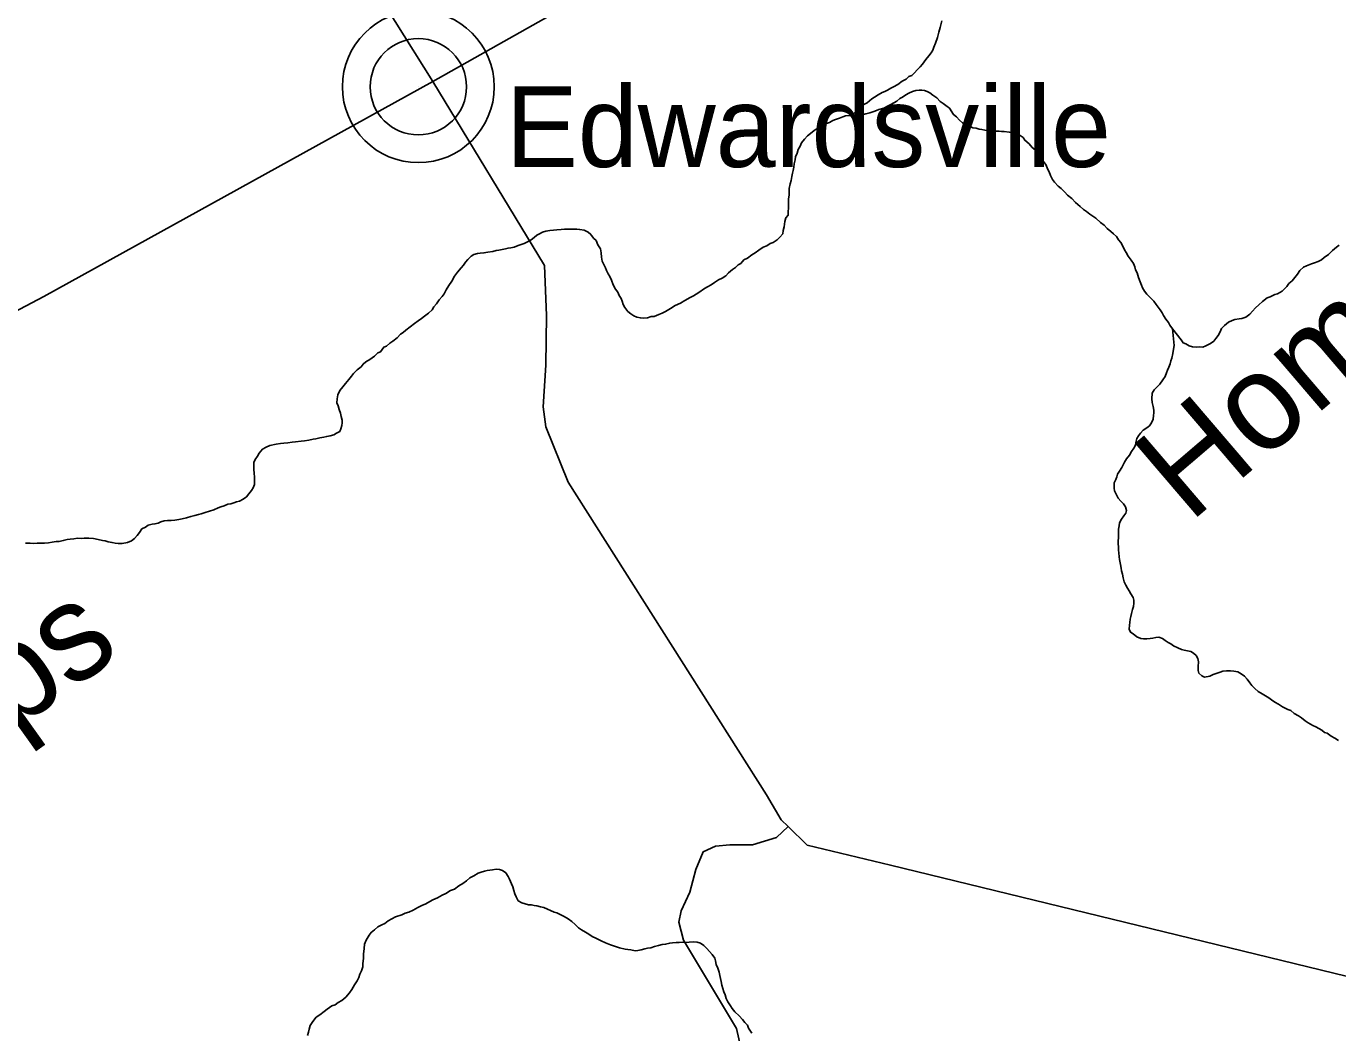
# Model space of a CAD drawing. Extents: x 0 to 1064, y 0 to 440.
# Drawn here: x 388.77 to 409.33, y 113.67 to 129.45 of the extents above; entities that cross this region are included whole.
import ezdxf

# ---------------------------------------------------------------- set-up
doc = ezdxf.new("R2010")
doc.units = 0
for name, color, linetype in [('GM_X_County_Road', 7, 'Continuous'), ('GM_X_Minor_River', 7, 'Continuous'), ('GM_X_Minor_River_Text', 7, 'Continuous'), ('GM_X_Township_Road', 7, 'Continuous'), ('GM_X_Unincorporated', 7, 'Continuous'), ('GM_X_Unincorporated_Location', 7, 'Continuous'), ('GM_X_Unincorporated_Text', 7, 'Continuous')]:
    doc.layers.add(name, color=color, linetype=linetype)

msp = doc.modelspace()

# ---------------------------------------------------------------- linework, layer by layer
at = {"layer": 'GM_X_County_Road'}
for points in [[(420.821, 143.911), (410.5, 137.059), (405.473, 133.833), (404.499, 133.208), (403.976, 132.882), (403.59, 132.693), (402.771, 132.499), (401.947, 132.33), (401.58, 132.214), (395.144, 128.583)], [(392.005, 133.637), (392.006, 133.636), (393.374, 131.412), (395.144, 128.583), (396.894, 125.7), (396.924, 124.915), (396.912, 124.137), (396.871, 123.482), (396.915, 123.171), (397.267, 122.303), (400.373, 117.399), (400.604, 117.007), (400.711, 116.903), (401.012, 116.611), (402.316, 116.299), (411.926, 113.956)], [(395.144, 128.583), (389.047, 125.214), (388.479, 124.917)]]:
    msp.add_lwpolyline(points, dxfattribs=at)
at = {"layer": 'GM_X_Minor_River'}
for points in [[(401.715, 128.049), (401.815, 128.162), (401.858, 128.185), (401.902, 128.221), (401.951, 128.25), (402.026, 128.309), (402.069, 128.338), (402.125, 128.374), (402.187, 128.409), (402.23, 128.426), (402.273, 128.449), (402.322, 128.478), (402.365, 128.501), (402.433, 128.536), (402.502, 128.589), (402.563, 128.618), (402.607, 128.66), (402.65, 128.677), (402.693, 128.719), (402.737, 128.766), (402.781, 128.814), (402.819, 128.855), (402.869, 128.927), (402.919, 128.987), (402.957, 129.034), (402.982, 129.076), (402.996, 129.119), (403.022, 129.185), (403.054, 129.275), (403.075, 129.354), (403.095, 129.432), (403.122, 129.535)], [(401.119, 127.814), (401.168, 127.849), (401.211, 127.873), (401.267, 127.908), (401.316, 127.925), (401.359, 127.942), (401.415, 127.971), (401.458, 127.988), (401.519, 128.011), (401.568, 128.028), (401.611, 128.045), (401.672, 128.05), (401.715, 128.049), (401.77, 128.054), (401.819, 128.059), (401.874, 128.063), (401.929, 128.074), (401.996, 128.091), (402.07, 128.119), (402.137, 128.142), (402.211, 128.165), (402.279, 128.2), (402.322, 128.223), (402.415, 128.275), (402.464, 128.317), (402.507, 128.34), (402.557, 128.375), (402.606, 128.398), (402.662, 128.427), (402.717, 128.444), (402.766, 128.449), (402.808, 128.448), (402.851, 128.441), (402.893, 128.428), (402.935, 128.403), (402.983, 128.371), (403.043, 128.327), (403.096, 128.271), (403.144, 128.24), (403.186, 128.208), (403.24, 128.164), (403.304, 128.065), (403.352, 128.028), (403.399, 127.978), (403.447, 127.934), (403.513, 127.896), (403.567, 127.877), (403.609, 127.857), (403.658, 127.85), (403.706, 127.837), (403.749, 127.83), (403.797, 127.822), (403.84, 127.815), (403.906, 127.808), (403.955, 127.807), (404.016, 127.805), (404.058, 127.798), (404.101, 127.797), (404.18, 127.789), (404.24, 127.775), (404.283, 127.768), (404.337, 127.749), (404.397, 127.705), (404.426, 127.661), (404.492, 127.605), (404.539, 127.549), (404.587, 127.512), (404.628, 127.456), (404.675, 127.376), (404.722, 127.326), (404.757, 127.27), (404.78, 127.215), (404.804, 127.166), (404.826, 127.111), (404.855, 127.049), (404.891, 127.006), (404.944, 126.944), (404.992, 126.906), (405.051, 126.85), (405.093, 126.8), (405.158, 126.75), (405.218, 126.688), (405.289, 126.625), (405.343, 126.575), (405.391, 126.544), (405.444, 126.506), (405.492, 126.474), (405.534, 126.443), (405.612, 126.374), (405.665, 126.33), (405.713, 126.281), (405.772, 126.231), (405.814, 126.193), (405.862, 126.155), (405.891, 126.1), (405.926, 126.057), (405.961, 126.001), (405.984, 125.946), (406.014, 125.903), (406.043, 125.847), (406.09, 125.785)], [(397.36, 126.269), (397.403, 126.268), (397.445, 126.261), (397.518, 126.253), (397.578, 126.222), (397.62, 126.184), (397.661, 126.128), (397.703, 126.091), (397.732, 126.023), (397.773, 125.961), (397.783, 125.9), (397.788, 125.827), (397.798, 125.766), (397.816, 125.723), (397.85, 125.662), (397.868, 125.619), (397.891, 125.57), (397.92, 125.526), (397.943, 125.471), (397.972, 125.397), (398.007, 125.33), (398.042, 125.28), (398.065, 125.231), (398.094, 125.182), (398.111, 125.139), (398.128, 125.09), (398.151, 125.04), (398.199, 124.978), (398.246, 124.941), (398.294, 124.909), (398.343, 124.89), (398.397, 124.876), (398.44, 124.875), (398.507, 124.88), (398.568, 124.897), (398.611, 124.902), (398.684, 124.93), (398.74, 124.953), (398.789, 124.976), (398.869, 125.023), (398.944, 125.07), (399.024, 125.111), (399.092, 125.151), (399.178, 125.198), (399.227, 125.221), (399.314, 125.274), (399.401, 125.339), (399.45, 125.362), (399.506, 125.397), (399.561, 125.432), (399.623, 125.473), (399.679, 125.502), (399.735, 125.537), (399.778, 125.585), (399.841, 125.638), (399.89, 125.667), (399.928, 125.709), (399.971, 125.732), (400.021, 125.786), (400.076, 125.815), (400.145, 125.868), (400.194, 125.897), (400.256, 125.938), (400.324, 125.985), (400.379, 126.008), (400.429, 126.043), (400.478, 126.06), (400.54, 126.101), (400.584, 126.143), (400.628, 126.197), (400.635, 126.245), (400.649, 126.306), (400.656, 126.348), (400.663, 126.39), (400.676, 126.445), (400.714, 126.486), (400.715, 126.547), (400.717, 126.596), (400.718, 126.644), (400.719, 126.693), (400.72, 126.742), (400.728, 126.802), (400.729, 126.845), (400.731, 126.905), (400.745, 126.978), (400.758, 127.032), (400.772, 127.093), (400.779, 127.147), (400.792, 127.19), (400.8, 127.238), (400.807, 127.293), (400.821, 127.353), (400.828, 127.402), (400.854, 127.462), (400.868, 127.516), (400.899, 127.57), (400.925, 127.624), (400.969, 127.678), (401.019, 127.731), (401.063, 127.767), (401.119, 127.814)], [(392.808, 122.914), (392.869, 122.918), (392.936, 122.929), (392.991, 122.934), (393.077, 122.944), (393.132, 122.948), (393.199, 122.959), (393.266, 122.976), (393.309, 122.981), (393.37, 122.997), (393.432, 123.008), (393.481, 123.019), (393.536, 123.03), (393.591, 123.047), (393.634, 123.07), (393.683, 123.099), (393.703, 123.141), (393.716, 123.19), (393.723, 123.232), (393.724, 123.275), (393.707, 123.33), (393.697, 123.385), (393.674, 123.44), (393.657, 123.501), (393.64, 123.544), (393.641, 123.611), (393.655, 123.671), (393.687, 123.738), (393.731, 123.797), (393.775, 123.851), (393.825, 123.911), (393.869, 123.964), (393.901, 124.006), (393.957, 124.065), (394.019, 124.113), (394.051, 124.154), (394.094, 124.19), (394.156, 124.225), (394.23, 124.278), (394.28, 124.331), (394.323, 124.348), (394.374, 124.42), (394.417, 124.437), (394.467, 124.479), (394.516, 124.514), (394.585, 124.567), (394.635, 124.621), (394.678, 124.65), (394.721, 124.685), (394.79, 124.738), (394.858, 124.791), (394.914, 124.833), (394.963, 124.868), (395.013, 124.903), (395.075, 124.95), (395.131, 125.004), (395.157, 125.052), (395.201, 125.099), (395.245, 125.159), (395.289, 125.213), (395.32, 125.255), (395.352, 125.315), (395.396, 125.387), (395.441, 125.452), (395.485, 125.53), (395.53, 125.596), (395.586, 125.662), (395.624, 125.703), (395.655, 125.751), (395.693, 125.793), (395.743, 125.846), (395.786, 125.87), (395.841, 125.886), (395.884, 125.892), (395.945, 125.896), (396.006, 125.907), (396.085, 125.917), (396.135, 125.934), (396.177, 125.939), (396.232, 125.95), (396.281, 125.961), (396.324, 125.972), (396.367, 125.977), (396.416, 125.988), (396.483, 126.011), (396.526, 126.028), (396.576, 126.045), (396.637, 126.074), (396.687, 126.103), (396.73, 126.139), (396.774, 126.174), (396.817, 126.197), (396.86, 126.221), (396.915, 126.238), (396.976, 126.248), (397.037, 126.253), (397.086, 126.258), (397.153, 126.262), (397.208, 126.267), (397.3, 126.271), (397.36, 126.269)], [(406.739, 124.706), (406.874, 124.532), (406.904, 124.489), (406.946, 124.47), (407, 124.438), (407.054, 124.424), (407.115, 124.417), (407.158, 124.422), (407.212, 124.421), (407.262, 124.438), (407.336, 124.478), (407.385, 124.514), (407.417, 124.555), (407.454, 124.603), (407.486, 124.657), (407.506, 124.711), (407.556, 124.759), (407.618, 124.812), (407.673, 124.835), (407.716, 124.852), (407.784, 124.863), (407.826, 124.868), (407.888, 124.891), (407.95, 124.938), (407.994, 124.985), (408.037, 125.033), (408.093, 125.08), (408.149, 125.134), (408.224, 125.193), (408.267, 125.21), (408.341, 125.244), (408.384, 125.256), (408.458, 125.296), (408.533, 125.368), (408.564, 125.415), (408.614, 125.457), (408.658, 125.51), (408.696, 125.564), (408.734, 125.618), (408.79, 125.671), (408.839, 125.695), (408.919, 125.723), (408.962, 125.74), (409.024, 125.763), (409.073, 125.786), (409.116, 125.822), (409.184, 125.869), (409.247, 125.934), (409.309, 125.987), (409.353, 126.017)], [(406.09, 125.785), (406.125, 125.73), (406.148, 125.68), (406.159, 125.631), (406.182, 125.582), (406.205, 125.509), (406.234, 125.441), (406.251, 125.392), (406.268, 125.349), (406.297, 125.294), (406.338, 125.25), (406.392, 125.194), (406.445, 125.138), (406.48, 125.089), (406.516, 125.045), (406.545, 125.002), (406.575, 124.959), (406.598, 124.916), (406.633, 124.86), (406.674, 124.804), (406.697, 124.761), (406.739, 124.706), (406.763, 124.444)], [(406.763, 124.444), (406.755, 124.389), (406.741, 124.322), (406.727, 124.244), (406.714, 124.202), (406.701, 124.159), (406.681, 124.105), (406.662, 124.057), (406.642, 124.015), (406.623, 123.961), (406.585, 123.907), (406.54, 123.841), (406.491, 123.793), (406.453, 123.752), (406.421, 123.698), (406.413, 123.607), (406.418, 123.552), (406.434, 123.491), (406.445, 123.43), (406.444, 123.387), (406.443, 123.345), (406.435, 123.29), (406.41, 123.23), (406.378, 123.188), (406.335, 123.153), (406.279, 123.118), (406.235, 123.07), (406.204, 123.028), (406.178, 122.986), (406.165, 122.926), (406.157, 122.883), (406.132, 122.835), (406.094, 122.782), (406.062, 122.728), (406.018, 122.668), (405.986, 122.614), (405.967, 122.572), (405.942, 122.53), (405.91, 122.476), (405.878, 122.428), (405.865, 122.386), (405.852, 122.344), (405.826, 122.29), (405.824, 122.211), (405.829, 122.168), (405.858, 122.106), (405.887, 122.051), (405.928, 122.007), (405.97, 121.964), (405.999, 121.915), (406.016, 121.859), (406.009, 121.817), (405.977, 121.775), (405.94, 121.721), (405.908, 121.667), (405.901, 121.619), (405.893, 121.564), (405.892, 121.516), (405.891, 121.473), (405.89, 121.431), (405.889, 121.382), (405.887, 121.34), (405.892, 121.285), (405.891, 121.236), (405.896, 121.193), (405.901, 121.133), (405.906, 121.09), (405.922, 121.01), (405.933, 120.955), (405.938, 120.913), (405.955, 120.858), (405.965, 120.803), (405.982, 120.742), (406.005, 120.686), (406.034, 120.643), (406.058, 120.6), (406.087, 120.551), (406.122, 120.495), (406.133, 120.452), (406.132, 120.404), (406.125, 120.355), (406.111, 120.307), (406.098, 120.246), (406.084, 120.198), (406.077, 120.156), (406.07, 120.101), (406.062, 120.059), (406.061, 119.998), (406.078, 119.949), (406.12, 119.923), (406.18, 119.879), (406.24, 119.854), (406.282, 119.847), (406.337, 119.845), (406.386, 119.85), (406.429, 119.855), (406.478, 119.866), (406.526, 119.871), (406.581, 119.852), (406.623, 119.82), (406.671, 119.789)], [(388.757, 121.345), (388.83, 121.344), (388.885, 121.342), (388.94, 121.347), (388.995, 121.346), (389.056, 121.344), (389.117, 121.349), (389.178, 121.36), (389.239, 121.37), (389.288, 121.375), (389.349, 121.386), (389.41, 121.403), (389.459, 121.408), (389.514, 121.412), (389.575, 121.423), (389.636, 121.422), (389.679, 121.427), (389.752, 121.425), (389.825, 121.417), (389.897, 121.403), (389.964, 121.389), (390.006, 121.382), (390.055, 121.369), (390.115, 121.355), (390.164, 121.348), (390.212, 121.341), (390.273, 121.339), (390.359, 121.356), (390.42, 121.384), (390.464, 121.42), (390.508, 121.467), (390.545, 121.515), (390.583, 121.569), (390.639, 121.598), (390.682, 121.627), (390.743, 121.644), (390.786, 121.649), (390.835, 121.66), (390.878, 121.683), (390.933, 121.694), (390.982, 121.699), (391.043, 121.704), (391.098, 121.709), (391.159, 121.719), (391.214, 121.73), (391.281, 121.741), (391.349, 121.763), (391.41, 121.78), (391.472, 121.797), (391.514, 121.808), (391.576, 121.825), (391.643, 121.847), (391.711, 121.87), (391.779, 121.899), (391.822, 121.916), (391.871, 121.933), (391.932, 121.956), (391.975, 121.961), (392.024, 121.978), (392.067, 121.995), (392.11, 122.006), (392.172, 122.035), (392.221, 122.071), (392.259, 122.118), (392.303, 122.172), (392.328, 122.214), (392.348, 122.268), (392.35, 122.341), (392.345, 122.384), (392.34, 122.439), (392.335, 122.506), (392.337, 122.56), (392.338, 122.609), (392.357, 122.657), (392.395, 122.711), (392.421, 122.759), (392.471, 122.818), (392.533, 122.853), (392.588, 122.876), (392.686, 122.898), (392.753, 122.909), (392.808, 122.914)], [(406.671, 119.789), (406.713, 119.769), (406.754, 119.738), (406.821, 119.706), (406.881, 119.68), (406.923, 119.667), (406.972, 119.66), (407.026, 119.646), (407.068, 119.621), (407.11, 119.583), (407.133, 119.54), (407.144, 119.485), (407.142, 119.412), (407.141, 119.352), (407.152, 119.309), (407.199, 119.265), (407.241, 119.246), (407.321, 119.262), (407.376, 119.285), (407.425, 119.302), (407.487, 119.325), (407.53, 119.342), (407.585, 119.347), (407.646, 119.346), (407.7, 119.338), (407.761, 119.331), (407.815, 119.299), (407.869, 119.261), (407.91, 119.212), (407.951, 119.156), (407.981, 119.113), (408.028, 119.069), (408.082, 119.019), (408.142, 118.987), (408.196, 118.955), (408.25, 118.924), (408.292, 118.892), (408.34, 118.855), (408.4, 118.823), (408.465, 118.779), (408.544, 118.74), (408.592, 118.721), (408.646, 118.677), (408.712, 118.639), (408.759, 118.607), (408.819, 118.563), (408.867, 118.532), (408.939, 118.488), (408.987, 118.468), (409.077, 118.417), (409.119, 118.38), (409.161, 118.367), (409.227, 118.322), (409.281, 118.291), (409.341, 118.253)], [(393.981, 114.538), (394.001, 114.592), (394.026, 114.64), (394.046, 114.706), (394.047, 114.755), (394.055, 114.834), (394.057, 114.901), (394.065, 114.992), (394.073, 115.058), (394.099, 115.125), (394.144, 115.203), (394.175, 115.244), (394.231, 115.286), (394.281, 115.333), (394.343, 115.362), (394.392, 115.385), (394.442, 115.426), (394.559, 115.49), (394.657, 115.518), (394.712, 115.548), (394.768, 115.564), (394.835, 115.593), (394.909, 115.634), (394.971, 115.669), (395.033, 115.692), (395.094, 115.727), (395.144, 115.756), (395.217, 115.785), (395.292, 115.831), (395.347, 115.854), (395.421, 115.901), (395.483, 115.924), (395.551, 115.977), (395.613, 116.012), (395.669, 116.053), (395.725, 116.101), (395.786, 116.13), (395.854, 116.171), (395.903, 116.188), (395.952, 116.205), (395.995, 116.216), (396.081, 116.226), (396.136, 116.237), (396.19, 116.229), (396.233, 116.216), (396.287, 116.178), (396.322, 116.123), (396.345, 116.08), (396.374, 116.006), (396.397, 115.957), (396.414, 115.902), (396.43, 115.847), (396.448, 115.804), (396.483, 115.742), (396.537, 115.71), (396.591, 115.691), (396.645, 115.677), (396.688, 115.676), (396.73, 115.669), (396.773, 115.662), (396.833, 115.648), (396.882, 115.635), (396.942, 115.609), (396.99, 115.59), (397.044, 115.564), (397.087, 115.551), (397.141, 115.525), (397.201, 115.494), (397.267, 115.455), (397.321, 115.418), (397.374, 115.368), (397.428, 115.318), (397.476, 115.286), (397.536, 115.248), (397.59, 115.217), (397.643, 115.179), (397.698, 115.153), (397.74, 115.134), (397.782, 115.115), (397.848, 115.083), (397.926, 115.05), (398.005, 115.024), (398.071, 115.004), (398.156, 114.984), (398.198, 114.977), (398.247, 114.97), (398.314, 114.956), (398.356, 114.961), (398.411, 114.972), (398.467, 114.989), (398.509, 115), (398.558, 115.005), (398.62, 115.022), (398.681, 115.038), (398.736, 115.055), (398.791, 115.06), (398.858, 115.077), (398.901, 115.082), (398.956, 115.086), (399.005, 115.085), (399.06, 115.09)], [(399.06, 115.09), (399.102, 115.089), (399.163, 115.094), (399.23, 115.098), (399.285, 115.091), (399.339, 115.077), (399.393, 115.039), (399.441, 114.99), (399.482, 114.946), (399.524, 114.896), (399.565, 114.841), (399.576, 114.798), (399.587, 114.743), (399.609, 114.682), (399.632, 114.62), (399.643, 114.571), (399.654, 114.522), (399.665, 114.473), (399.676, 114.419), (399.687, 114.364), (399.704, 114.314), (399.727, 114.265), (399.744, 114.21), (399.767, 114.155), (399.808, 114.093), (399.837, 114.05), (399.879, 114), (399.944, 113.938), (399.997, 113.882), (400.033, 113.832), (400.074, 113.789), (400.091, 113.746), (400.144, 113.665)], [(393.179, 113.627), (393.193, 113.681), (393.206, 113.729), (393.22, 113.784), (393.264, 113.85), (393.314, 113.915), (393.37, 113.95), (393.438, 114.004), (393.488, 114.039), (393.562, 114.092), (393.611, 114.109), (393.661, 114.144), (393.716, 114.179), (393.779, 114.232), (393.835, 114.298), (393.873, 114.352), (393.917, 114.424), (393.955, 114.484), (393.981, 114.538)]]:
    msp.add_lwpolyline(points, dxfattribs=at)
at = {"layer": 'GM_X_Township_Road'}
msp.add_lwpolyline([(400.711, 116.903), (400.533, 116.734), (400.154, 116.619), (399.801, 116.618), (399.575, 116.597), (399.379, 116.509), (399.265, 116.231), (399.174, 115.874), (399.036, 115.585), (398.997, 115.403), (399.071, 115.122), (399.902, 113.736), (399.993, 113.346)], dxfattribs=at)
at = {"layer": 'GM_X_Unincorporated'}
for radius in [1.19, 0.755]:
    msp.add_circle((394.916, 128.501), radius, dxfattribs=at)
at = {"layer": 'GM_X_Unincorporated_Location'}
msp.add_line((394.916, 128.501), (394.916, 128.501), dxfattribs=at)

# ---------------------------------------------------------------- texts
at = {"layer": 'GM_X_Minor_River_Text'}
for s, rotation, p in [('Homans', 40.541, (407.006, 121.652)), ('Sharps', 35.4561, (385.061, 115.894))]:
    msp.add_text(s, height=1.5151, rotation=rotation, dxfattribs=at).set_placement(p)
at = {"layer": 'GM_X_Unincorporated_Text'}
msp.add_text('Edwardsville', height=1.26364, rotation=0, dxfattribs=at).set_placement((396.289, 127.243))

doc.saveas('drawing.dxf')
